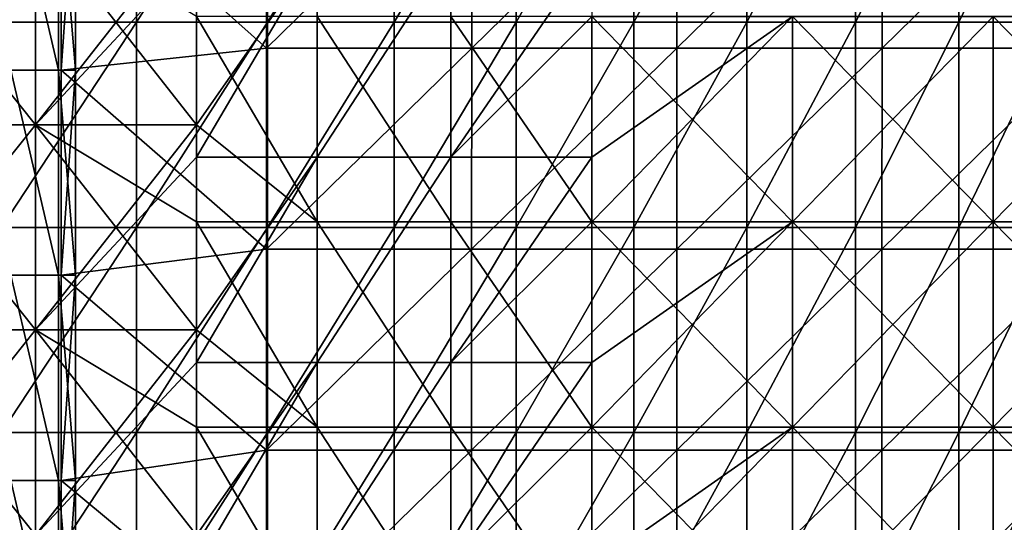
# Model space of a CAD drawing. Header units: inches. Extents: x -4.75 to 4.5, y 0 to 1.88.
# Tile 349 of 462: x 2.13 to 2.51, y 0.85 to 1.04. Entities that reach past the tile are written whole.
import ezdxf

# ---------------------------------------------------------------- set-up
doc = ezdxf.new("R2010")
doc.units = ezdxf.units.IN
doc.header["$LTSCALE"] = 101.851852
doc.header["$MEASUREMENT"] = 0
for name, color, linetype in [('11', 7, 'CONTINUOUS'), ('12', 7, 'CONTINUOUS'), ('33', 7, 'CONTINUOUS'), ('52', 7, 'CONTINUOUS'), ('53', 7, 'CONTINUOUS'), ('56', 7, 'CONTINUOUS'), ('58', 7, 'CONTINUOUS'), ('93', 7, 'CONTINUOUS')]:
    doc.layers.add(name, color=color, linetype=linetype)

msp = doc.modelspace()

# ---------------------------------------------------------------- linework, layer by layer
at = {"layer": '11', "color": 13, "linetype": 'Continuous', "true_color": 0xd67263}
for points in [[(2.17502, 1.0429, 1.88624), (2.12227, 1.0429, 1.9454), (2.17502, 1.12298, 1.88624), (2.17502, 1.0429, 1.88624)], [(2.17502, 1.12298, 1.88624), (2.12227, 1.0429, 1.9454), (2.12227, 1.12298, 1.9454), (2.17502, 1.12298, 1.88624)], [(2.22613, 1.0429, 1.82565), (2.17502, 1.0429, 1.88624), (2.22613, 1.12298, 1.82565), (2.22613, 1.0429, 1.82565)], [(2.22613, 1.12298, 1.82565), (2.17502, 1.0429, 1.88624), (2.17502, 1.12298, 1.88624), (2.22613, 1.12298, 1.82565)], [(2.27554, 1.0429, 1.76368), (2.22613, 1.0429, 1.82565), (2.27554, 1.12298, 1.76368), (2.27554, 1.0429, 1.76368)], [(2.27554, 1.12298, 1.76368), (2.22613, 1.0429, 1.82565), (2.22613, 1.12298, 1.82565), (2.27554, 1.12298, 1.76368)], [(2.32323, 1.0429, 1.70037), (2.27554, 1.0429, 1.76368), (2.32323, 1.12298, 1.70037), (2.32323, 1.0429, 1.70037)], [(2.32323, 1.12298, 1.70037), (2.27554, 1.0429, 1.76368), (2.27554, 1.12298, 1.76368), (2.32323, 1.12298, 1.70037)], [(2.36916, 1.0429, 1.63577), (2.32323, 1.0429, 1.70037), (2.36916, 1.12298, 1.63577), (2.36916, 1.0429, 1.63577)], [(2.36916, 1.12298, 1.63577), (2.32323, 1.0429, 1.70037), (2.32323, 1.12298, 1.70037), (2.36916, 1.12298, 1.63577)], [(2.41329, 1.0429, 1.56993), (2.36916, 1.0429, 1.63577), (2.41329, 1.12298, 1.56993), (2.41329, 1.0429, 1.56993)], [(2.41329, 1.12298, 1.56993), (2.36916, 1.0429, 1.63577), (2.36916, 1.12298, 1.63577), (2.41329, 1.12298, 1.56993)], [(2.45559, 1.0429, 1.5029), (2.41329, 1.0429, 1.56993), (2.45559, 1.12298, 1.5029), (2.45559, 1.0429, 1.5029)], [(2.45559, 1.12298, 1.5029), (2.41329, 1.0429, 1.56993), (2.41329, 1.12298, 1.56993), (2.45559, 1.12298, 1.5029)], [(2.49604, 1.0429, 1.43473), (2.45559, 1.0429, 1.5029), (2.49604, 1.12298, 1.43473), (2.49604, 1.0429, 1.43473)], [(2.49604, 1.12298, 1.43473), (2.45559, 1.0429, 1.5029), (2.45559, 1.12298, 1.5029), (2.49604, 1.12298, 1.43473)], [(2.53459, 1.0429, 1.36547), (2.49604, 1.0429, 1.43473), (2.53459, 1.12298, 1.36547), (2.53459, 1.0429, 1.36547)], [(2.53459, 1.12298, 1.36547), (2.49604, 1.0429, 1.43473), (2.49604, 1.12298, 1.43473), (2.53459, 1.12298, 1.36547)], [(2.17502, 0.96282, 1.88624), (2.12227, 0.96282, 1.9454), (2.17502, 1.0429, 1.88624), (2.17502, 0.96282, 1.88624)], [(2.17502, 1.0429, 1.88624), (2.12227, 0.96282, 1.9454), (2.12227, 1.0429, 1.9454), (2.17502, 1.0429, 1.88624)], [(2.22613, 0.96282, 1.82565), (2.17502, 0.96282, 1.88624), (2.22613, 1.0429, 1.82565), (2.22613, 0.96282, 1.82565)], [(2.22613, 1.0429, 1.82565), (2.17502, 0.96282, 1.88624), (2.17502, 1.0429, 1.88624), (2.22613, 1.0429, 1.82565)], [(2.27554, 0.96282, 1.76368), (2.22613, 0.96282, 1.82565), (2.27554, 1.0429, 1.76368), (2.27554, 0.96282, 1.76368)], [(2.27554, 1.0429, 1.76368), (2.22613, 0.96282, 1.82565), (2.22613, 1.0429, 1.82565), (2.27554, 1.0429, 1.76368)], [(2.32323, 0.96282, 1.70037), (2.27554, 0.96282, 1.76368), (2.32323, 1.0429, 1.70037), (2.32323, 0.96282, 1.70037)], [(2.32323, 1.0429, 1.70037), (2.27554, 0.96282, 1.76368), (2.27554, 1.0429, 1.76368), (2.32323, 1.0429, 1.70037)], [(2.36916, 0.96282, 1.63577), (2.32323, 0.96282, 1.70037), (2.36916, 1.0429, 1.63577), (2.36916, 0.96282, 1.63577)], [(2.36916, 1.0429, 1.63577), (2.32323, 0.96282, 1.70037), (2.32323, 1.0429, 1.70037), (2.36916, 1.0429, 1.63577)], [(2.41329, 0.96282, 1.56993), (2.36916, 0.96282, 1.63577), (2.41329, 1.0429, 1.56993), (2.41329, 0.96282, 1.56993)], [(2.41329, 1.0429, 1.56993), (2.36916, 0.96282, 1.63577), (2.36916, 1.0429, 1.63577), (2.41329, 1.0429, 1.56993)], [(2.45559, 0.96282, 1.5029), (2.41329, 0.96282, 1.56993), (2.45559, 1.0429, 1.5029), (2.45559, 0.96282, 1.5029)], [(2.45559, 1.0429, 1.5029), (2.41329, 0.96282, 1.56993), (2.41329, 1.0429, 1.56993), (2.45559, 1.0429, 1.5029)], [(2.49604, 0.96282, 1.43473), (2.45559, 0.96282, 1.5029), (2.49604, 1.0429, 1.43473), (2.49604, 0.96282, 1.43473)], [(2.49604, 1.0429, 1.43473), (2.45559, 0.96282, 1.5029), (2.45559, 1.0429, 1.5029), (2.49604, 1.0429, 1.43473)], [(2.53459, 0.96282, 1.36547), (2.49604, 0.96282, 1.43473), (2.53459, 1.0429, 1.36547), (2.53459, 0.96282, 1.36547)], [(2.53459, 1.0429, 1.36547), (2.49604, 0.96282, 1.43473), (2.49604, 1.0429, 1.43473), (2.53459, 1.0429, 1.36547)], [(2.17502, 0.88274, 1.88624), (2.12227, 0.88274, 1.9454), (2.17502, 0.96282, 1.88624), (2.17502, 0.88274, 1.88624)], [(2.17502, 0.96282, 1.88624), (2.12227, 0.88274, 1.9454), (2.12227, 0.96282, 1.9454), (2.17502, 0.96282, 1.88624)], [(2.22613, 0.88274, 1.82565), (2.17502, 0.88274, 1.88624), (2.22613, 0.96282, 1.82565), (2.22613, 0.88274, 1.82565)], [(2.22613, 0.96282, 1.82565), (2.17502, 0.88274, 1.88624), (2.17502, 0.96282, 1.88624), (2.22613, 0.96282, 1.82565)], [(2.27554, 0.88274, 1.76368), (2.22613, 0.88274, 1.82565), (2.27554, 0.96282, 1.76368), (2.27554, 0.88274, 1.76368)], [(2.27554, 0.96282, 1.76368), (2.22613, 0.88274, 1.82565), (2.22613, 0.96282, 1.82565), (2.27554, 0.96282, 1.76368)], [(2.32323, 0.88274, 1.70037), (2.27554, 0.88274, 1.76368), (2.32323, 0.96282, 1.70037), (2.32323, 0.88274, 1.70037)], [(2.32323, 0.96282, 1.70037), (2.27554, 0.88274, 1.76368), (2.27554, 0.96282, 1.76368), (2.32323, 0.96282, 1.70037)], [(2.36916, 0.88274, 1.63577), (2.32323, 0.88274, 1.70037), (2.36916, 0.96282, 1.63577), (2.36916, 0.88274, 1.63577)], [(2.36916, 0.96282, 1.63577), (2.32323, 0.88274, 1.70037), (2.32323, 0.96282, 1.70037), (2.36916, 0.96282, 1.63577)], [(2.41329, 0.88274, 1.56993), (2.36916, 0.88274, 1.63577), (2.41329, 0.96282, 1.56993), (2.41329, 0.88274, 1.56993)], [(2.41329, 0.96282, 1.56993), (2.36916, 0.88274, 1.63577), (2.36916, 0.96282, 1.63577), (2.41329, 0.96282, 1.56993)], [(2.45559, 0.88274, 1.5029), (2.41329, 0.88274, 1.56993), (2.45559, 0.96282, 1.5029), (2.45559, 0.88274, 1.5029)], [(2.45559, 0.96282, 1.5029), (2.41329, 0.88274, 1.56993), (2.41329, 0.96282, 1.56993), (2.45559, 0.96282, 1.5029)], [(2.49604, 0.88274, 1.43473), (2.45559, 0.88274, 1.5029), (2.49604, 0.96282, 1.43473), (2.49604, 0.88274, 1.43473)], [(2.49604, 0.96282, 1.43473), (2.45559, 0.88274, 1.5029), (2.45559, 0.96282, 1.5029), (2.49604, 0.96282, 1.43473)], [(2.53459, 0.88274, 1.36547), (2.49604, 0.88274, 1.43473), (2.53459, 0.96282, 1.36547), (2.53459, 0.88274, 1.36547)], [(2.53459, 0.96282, 1.36547), (2.49604, 0.88274, 1.43473), (2.49604, 0.96282, 1.43473), (2.53459, 0.96282, 1.36547)], [(2.17502, 0.80266, 1.88624), (2.12227, 0.80266, 1.9454), (2.17502, 0.88274, 1.88624), (2.17502, 0.80266, 1.88624)], [(2.17502, 0.88274, 1.88624), (2.12227, 0.80266, 1.9454), (2.12227, 0.88274, 1.9454), (2.17502, 0.88274, 1.88624)], [(2.22613, 0.80266, 1.82565), (2.17502, 0.80266, 1.88624), (2.22613, 0.88274, 1.82565), (2.22613, 0.80266, 1.82565)], [(2.22613, 0.88274, 1.82565), (2.17502, 0.80266, 1.88624), (2.17502, 0.88274, 1.88624), (2.22613, 0.88274, 1.82565)], [(2.27554, 0.80266, 1.76368), (2.22613, 0.80266, 1.82565), (2.27554, 0.88274, 1.76368), (2.27554, 0.80266, 1.76368)], [(2.27554, 0.88274, 1.76368), (2.22613, 0.80266, 1.82565), (2.22613, 0.88274, 1.82565), (2.27554, 0.88274, 1.76368)], [(2.32323, 0.80266, 1.70037), (2.27554, 0.80266, 1.76368), (2.32323, 0.88274, 1.70037), (2.32323, 0.80266, 1.70037)], [(2.32323, 0.88274, 1.70037), (2.27554, 0.80266, 1.76368), (2.27554, 0.88274, 1.76368), (2.32323, 0.88274, 1.70037)], [(2.36916, 0.80266, 1.63577), (2.32323, 0.80266, 1.70037), (2.36916, 0.88274, 1.63577), (2.36916, 0.80266, 1.63577)], [(2.36916, 0.88274, 1.63577), (2.32323, 0.80266, 1.70037), (2.32323, 0.88274, 1.70037), (2.36916, 0.88274, 1.63577)], [(2.41329, 0.80266, 1.56993), (2.36916, 0.80266, 1.63577), (2.41329, 0.88274, 1.56993), (2.41329, 0.80266, 1.56993)], [(2.41329, 0.88274, 1.56993), (2.36916, 0.80266, 1.63577), (2.36916, 0.88274, 1.63577), (2.41329, 0.88274, 1.56993)], [(2.45559, 0.80266, 1.5029), (2.41329, 0.80266, 1.56993), (2.45559, 0.88274, 1.5029), (2.45559, 0.80266, 1.5029)], [(2.45559, 0.88274, 1.5029), (2.41329, 0.80266, 1.56993), (2.41329, 0.88274, 1.56993), (2.45559, 0.88274, 1.5029)], [(2.49604, 0.80266, 1.43473), (2.45559, 0.80266, 1.5029), (2.49604, 0.88274, 1.43473), (2.49604, 0.80266, 1.43473)], [(2.49604, 0.88274, 1.43473), (2.45559, 0.80266, 1.5029), (2.45559, 0.88274, 1.5029), (2.49604, 0.88274, 1.43473)], [(2.53459, 0.80266, 1.36547), (2.49604, 0.80266, 1.43473), (2.53459, 0.88274, 1.36547), (2.53459, 0.80266, 1.36547)], [(2.53459, 0.88274, 1.36547), (2.49604, 0.80266, 1.43473), (2.49604, 0.88274, 1.43473), (2.53459, 0.88274, 1.36547)]]:
    msp.add_3dface(points, dxfattribs=at)
at = {"layer": '12', "color": 13, "linetype": 'Continuous', "true_color": 0xd67263}
for points in [[(2.13559, 1.08294, 2.85143), (2.0717, 1.08294, 2.89818), (2.13559, 1.00286, 2.85143), (2.13559, 1.08294, 2.85143)], [(2.13559, 1.00286, 2.85143), (2.0717, 1.08294, 2.89818), (2.0717, 1.00286, 2.89818), (2.13559, 1.00286, 2.85143)], [(2.13559, 1.00286, -2.85143), (2.0717, 1.00286, -2.89818), (2.13559, 1.08294, -2.85143), (2.13559, 1.00286, -2.85143)], [(2.13559, 1.08294, -2.85143), (2.0717, 1.00286, -2.89818), (2.0717, 1.08294, -2.89818), (2.13559, 1.08294, -2.85143)], [(2.19842, 1.045, 2.80328), (2.13559, 1.08294, 2.85143), (2.19842, 1.00286, 2.80328), (2.19842, 1.045, 2.80328)], [(2.19842, 1.00286, 2.80328), (2.13559, 1.08294, 2.85143), (2.13559, 1.00286, 2.85143), (2.19842, 1.00286, 2.80328)], [(2.19842, 1.07024, -2.80328), (2.13559, 1.00286, -2.85143), (2.19842, 1.08294, -2.80328), (2.19842, 1.07024, -2.80328)], [(2.19842, 1.08294, -2.80328), (2.13559, 1.00286, -2.85143), (2.13559, 1.08294, -2.85143), (2.19842, 1.08294, -2.80328)], [(2.19842, 1.00286, -2.80328), (2.13559, 1.00286, -2.85143), (2.19842, 1.07024, -2.80328), (2.19842, 1.00286, -2.80328)], [(2.13559, 1.00286, 2.85143), (2.0717, 1.00286, 2.89818), (2.13559, 0.92278, 2.85143), (2.13559, 1.00286, 2.85143)], [(2.13559, 0.92278, 2.85143), (2.0717, 1.00286, 2.89818), (2.0717, 0.92278, 2.89818), (2.13559, 0.92278, 2.85143)], [(2.13559, 0.92278, -2.85143), (2.0717, 0.92278, -2.89818), (2.13559, 1.00286, -2.85143), (2.13559, 0.92278, -2.85143)], [(2.13559, 1.00286, -2.85143), (2.0717, 0.92278, -2.89818), (2.0717, 1.00286, -2.89818), (2.13559, 1.00286, -2.85143)], [(2.19842, 1.00286, 2.80328), (2.13559, 1.00286, 2.85143), (2.19842, 0.96492, 2.80328), (2.19842, 1.00286, 2.80328)], [(2.19842, 0.96492, 2.80328), (2.13559, 1.00286, 2.85143), (2.19842, 0.92278, 2.80328), (2.19842, 0.96492, 2.80328)], [(2.19842, 0.92278, 2.80328), (2.13559, 1.00286, 2.85143), (2.13559, 0.92278, 2.85143), (2.19842, 0.92278, 2.80328)], [(2.19842, 0.99016, -2.80328), (2.13559, 0.92278, -2.85143), (2.19842, 1.00286, -2.80328), (2.19842, 0.99016, -2.80328)], [(2.19842, 1.00286, -2.80328), (2.13559, 0.92278, -2.85143), (2.13559, 1.00286, -2.85143), (2.19842, 1.00286, -2.80328)], [(2.19842, 0.92278, -2.80328), (2.13559, 0.92278, -2.85143), (2.19842, 0.99016, -2.80328), (2.19842, 0.92278, -2.80328)], [(2.13559, 0.92278, 2.85143), (2.0717, 0.92278, 2.89818), (2.13559, 0.8427, 2.85143), (2.13559, 0.92278, 2.85143)], [(2.13559, 0.8427, 2.85143), (2.0717, 0.92278, 2.89818), (2.0717, 0.8427, 2.89818), (2.13559, 0.8427, 2.85143)], [(2.13559, 0.8427, -2.85143), (2.0717, 0.8427, -2.89818), (2.13559, 0.92278, -2.85143), (2.13559, 0.8427, -2.85143)], [(2.13559, 0.92278, -2.85143), (2.0717, 0.8427, -2.89818), (2.0717, 0.92278, -2.89818), (2.13559, 0.92278, -2.85143)], [(2.19842, 0.92278, 2.80328), (2.13559, 0.92278, 2.85143), (2.19842, 0.88484, 2.80328), (2.19842, 0.92278, 2.80328)], [(2.19842, 0.88484, 2.80328), (2.13559, 0.92278, 2.85143), (2.19842, 0.8427, 2.80328), (2.19842, 0.88484, 2.80328)], [(2.19842, 0.8427, 2.80328), (2.13559, 0.92278, 2.85143), (2.13559, 0.8427, 2.85143), (2.19842, 0.8427, 2.80328)], [(2.19842, 0.91008, -2.80328), (2.13559, 0.8427, -2.85143), (2.19842, 0.92278, -2.80328), (2.19842, 0.91008, -2.80328)], [(2.19842, 0.92278, -2.80328), (2.13559, 0.8427, -2.85143), (2.13559, 0.92278, -2.85143), (2.19842, 0.92278, -2.80328)], [(2.19842, 0.8427, -2.80328), (2.13559, 0.8427, -2.85143), (2.19842, 0.91008, -2.80328), (2.19842, 0.8427, -2.80328)]]:
    msp.add_3dface(points, dxfattribs=at)
at = {"layer": '33', "color": 13, "linetype": 'Continuous', "true_color": 0xd67263}
for points in [[(2.12594, 1.02418, -0.09314), (2.14458, 1.02418, -0.16903), (2.12594, 1.10426, -0.09314), (2.12594, 1.02418, -0.09314)], [(2.12594, 1.10426, -0.09314), (2.14458, 1.02418, -0.16903), (2.14458, 1.10426, -0.16903), (2.12594, 1.10426, -0.09314)], [(2.14458, 1.02418, -0.16903), (2.15117, 1.02418, -0.2469), (2.14458, 1.10426, -0.16903), (2.14458, 1.02418, -0.16903)], [(2.14458, 1.10426, -0.16903), (2.15117, 1.02418, -0.2469), (2.15117, 1.10426, -0.2469), (2.14458, 1.10426, -0.16903)], [(2.15117, 1.02418, -0.2469), (2.14555, 1.02418, -0.32485), (2.15117, 1.10426, -0.2469), (2.15117, 1.02418, -0.2469)], [(2.14555, 1.02418, -0.32485), (2.14555, 1.10426, -0.32485), (2.15117, 1.10426, -0.2469), (2.14555, 1.02418, -0.32485)], [(2.12594, 0.9441, -0.09314), (2.14458, 0.9441, -0.16903), (2.12594, 1.02418, -0.09314), (2.12594, 0.9441, -0.09314)], [(2.12594, 1.02418, -0.09314), (2.14458, 0.9441, -0.16903), (2.14458, 1.02418, -0.16903), (2.12594, 1.02418, -0.09314)], [(2.14458, 0.9441, -0.16903), (2.15117, 0.9441, -0.2469), (2.14458, 1.02418, -0.16903), (2.14458, 0.9441, -0.16903)], [(2.14458, 1.02418, -0.16903), (2.15117, 0.9441, -0.2469), (2.15117, 1.02418, -0.2469), (2.14458, 1.02418, -0.16903)], [(2.15117, 0.9441, -0.2469), (2.14555, 0.9441, -0.32485), (2.15117, 1.02418, -0.2469), (2.15117, 0.9441, -0.2469)], [(2.14555, 0.9441, -0.32485), (2.14555, 1.02418, -0.32485), (2.15117, 1.02418, -0.2469), (2.14555, 0.9441, -0.32485)], [(2.12594, 0.86402, -0.09314), (2.14458, 0.86402, -0.16903), (2.12594, 0.9441, -0.09314), (2.12594, 0.86402, -0.09314)], [(2.12594, 0.9441, -0.09314), (2.14458, 0.86402, -0.16903), (2.14458, 0.9441, -0.16903), (2.12594, 0.9441, -0.09314)], [(2.14458, 0.86402, -0.16903), (2.15117, 0.86402, -0.2469), (2.14458, 0.9441, -0.16903), (2.14458, 0.86402, -0.16903)], [(2.14458, 0.9441, -0.16903), (2.15117, 0.86402, -0.2469), (2.15117, 0.9441, -0.2469), (2.14458, 0.9441, -0.16903)], [(2.15117, 0.86402, -0.2469), (2.14555, 0.86402, -0.32485), (2.15117, 0.9441, -0.2469), (2.15117, 0.86402, -0.2469)], [(2.14555, 0.86402, -0.32485), (2.14555, 0.9441, -0.32485), (2.15117, 0.9441, -0.2469), (2.14555, 0.86402, -0.32485)], [(2.12594, 0.78394, -0.09314), (2.14458, 0.78394, -0.16903), (2.12594, 0.86402, -0.09314), (2.12594, 0.78394, -0.09314)], [(2.12594, 0.86402, -0.09314), (2.14458, 0.78394, -0.16903), (2.14458, 0.86402, -0.16903), (2.12594, 0.86402, -0.09314)], [(2.14458, 0.78394, -0.16903), (2.15117, 0.78394, -0.2469), (2.14458, 0.86402, -0.16903), (2.14458, 0.78394, -0.16903)], [(2.14458, 0.86402, -0.16903), (2.15117, 0.78394, -0.2469), (2.15117, 0.86402, -0.2469), (2.14458, 0.86402, -0.16903)], [(2.15117, 0.78394, -0.2469), (2.14555, 0.78394, -0.32485), (2.15117, 0.86402, -0.2469), (2.15117, 0.78394, -0.2469)], [(2.14555, 0.78394, -0.32485), (2.14555, 0.86402, -0.32485), (2.15117, 0.86402, -0.2469), (2.14555, 0.78394, -0.32485)]]:
    msp.add_3dface(points, dxfattribs=at)
at = {"layer": '52', "color": 13, "linetype": 'Continuous', "true_color": 0xd67263}
for points in [[(2.43105, 1.045, 2.75), (2.35269, 1.045, 2.75), (2.43105, 0.96492, 2.75), (2.43105, 1.045, 2.75)], [(2.35269, 1.045, 2.75), (2.35269, 0.96492, 2.75), (2.43105, 0.96492, 2.75), (2.35269, 1.045, 2.75)], [(2.50941, 1.045, 2.75), (2.43105, 1.045, 2.75), (2.50941, 0.96492, 2.75), (2.50941, 1.045, 2.75)], [(2.43105, 1.045, 2.75), (2.43105, 0.96492, 2.75), (2.50941, 0.96492, 2.75), (2.43105, 1.045, 2.75)], [(2.58776, 1.045, 2.75), (2.50941, 1.045, 2.75), (2.58776, 0.96492, 2.75), (2.58776, 1.045, 2.75)], [(2.50941, 1.045, 2.75), (2.50941, 0.96492, 2.75), (2.58776, 0.96492, 2.75), (2.50941, 1.045, 2.75)], [(2.35269, 0.88484, 2.75), (2.43105, 0.88484, 2.75), (2.35269, 0.96492, 2.75), (2.35269, 0.88484, 2.75)], [(2.35269, 0.96492, 2.75), (2.43105, 0.88484, 2.75), (2.43105, 0.96492, 2.75), (2.35269, 0.96492, 2.75)], [(2.43105, 0.88484, 2.75), (2.50941, 0.88484, 2.75), (2.43105, 0.96492, 2.75), (2.43105, 0.88484, 2.75)], [(2.43105, 0.96492, 2.75), (2.50941, 0.88484, 2.75), (2.50941, 0.96492, 2.75), (2.43105, 0.96492, 2.75)], [(2.50941, 0.88484, 2.75), (2.58776, 0.88484, 2.75), (2.50941, 0.96492, 2.75), (2.50941, 0.88484, 2.75)], [(2.50941, 0.96492, 2.75), (2.58776, 0.88484, 2.75), (2.58776, 0.96492, 2.75), (2.50941, 0.96492, 2.75)], [(2.35269, 0.80476, 2.75), (2.43105, 0.80476, 2.75), (2.35269, 0.88484, 2.75), (2.35269, 0.80476, 2.75)], [(2.35269, 0.88484, 2.75), (2.43105, 0.80476, 2.75), (2.43105, 0.88484, 2.75), (2.35269, 0.88484, 2.75)], [(2.43105, 0.80476, 2.75), (2.50941, 0.80476, 2.75), (2.43105, 0.88484, 2.75), (2.43105, 0.80476, 2.75)], [(2.43105, 0.88484, 2.75), (2.50941, 0.80476, 2.75), (2.50941, 0.88484, 2.75), (2.43105, 0.88484, 2.75)], [(2.50941, 0.80476, 2.75), (2.58776, 0.80476, 2.75), (2.50941, 0.88484, 2.75), (2.50941, 0.80476, 2.75)], [(2.50941, 0.88484, 2.75), (2.58776, 0.80476, 2.75), (2.58776, 0.88484, 2.75), (2.50941, 0.88484, 2.75)]]:
    msp.add_3dface(points, dxfattribs=at)
at = {"layer": '53', "color": 13, "linetype": 'Continuous', "true_color": 0xd67263}
for points in [[(2.35269, 1.045, -2.75), (2.43105, 1.045, -2.75), (2.35269, 0.99016, -2.75), (2.35269, 1.045, -2.75)], [(2.43105, 1.045, -2.75), (2.43105, 0.96492, -2.75), (2.35269, 0.96492, -2.75), (2.43105, 1.045, -2.75)], [(2.43105, 1.045, -2.75), (2.35269, 0.96492, -2.75), (2.35269, 0.99016, -2.75), (2.43105, 1.045, -2.75)], [(2.43105, 1.045, -2.75), (2.50941, 1.045, -2.75), (2.43105, 0.96492, -2.75), (2.43105, 1.045, -2.75)], [(2.50941, 1.045, -2.75), (2.50941, 0.96492, -2.75), (2.43105, 0.96492, -2.75), (2.50941, 1.045, -2.75)], [(2.50941, 1.045, -2.75), (2.58776, 1.045, -2.75), (2.50941, 0.96492, -2.75), (2.50941, 1.045, -2.75)], [(2.58776, 1.045, -2.75), (2.58776, 0.96492, -2.75), (2.50941, 0.96492, -2.75), (2.58776, 1.045, -2.75)], [(2.43105, 0.88484, -2.75), (2.35269, 0.88484, -2.75), (2.43105, 0.96492, -2.75), (2.43105, 0.88484, -2.75)], [(2.35269, 0.88484, -2.75), (2.35269, 0.91008, -2.75), (2.43105, 0.96492, -2.75), (2.35269, 0.88484, -2.75)], [(2.43105, 0.96492, -2.75), (2.35269, 0.91008, -2.75), (2.35269, 0.96492, -2.75), (2.43105, 0.96492, -2.75)], [(2.50941, 0.88484, -2.75), (2.43105, 0.88484, -2.75), (2.50941, 0.96492, -2.75), (2.50941, 0.88484, -2.75)], [(2.50941, 0.96492, -2.75), (2.43105, 0.88484, -2.75), (2.43105, 0.96492, -2.75), (2.50941, 0.96492, -2.75)], [(2.58776, 0.88484, -2.75), (2.50941, 0.88484, -2.75), (2.58776, 0.96492, -2.75), (2.58776, 0.88484, -2.75)], [(2.58776, 0.96492, -2.75), (2.50941, 0.88484, -2.75), (2.50941, 0.96492, -2.75), (2.58776, 0.96492, -2.75)], [(2.43105, 0.80476, -2.75), (2.35269, 0.80476, -2.75), (2.43105, 0.88484, -2.75), (2.43105, 0.80476, -2.75)], [(2.35269, 0.80476, -2.75), (2.35269, 0.83, -2.75), (2.43105, 0.88484, -2.75), (2.35269, 0.80476, -2.75)], [(2.43105, 0.88484, -2.75), (2.35269, 0.83, -2.75), (2.35269, 0.88484, -2.75), (2.43105, 0.88484, -2.75)], [(2.50941, 0.80476, -2.75), (2.43105, 0.80476, -2.75), (2.50941, 0.88484, -2.75), (2.50941, 0.80476, -2.75)], [(2.50941, 0.88484, -2.75), (2.43105, 0.80476, -2.75), (2.43105, 0.88484, -2.75), (2.50941, 0.88484, -2.75)], [(2.58776, 0.80476, -2.75), (2.50941, 0.80476, -2.75), (2.58776, 0.88484, -2.75), (2.58776, 0.80476, -2.75)], [(2.58776, 0.88484, -2.75), (2.50941, 0.80476, -2.75), (2.50941, 0.88484, -2.75), (2.58776, 0.88484, -2.75)]]:
    msp.add_3dface(points, dxfattribs=at)
at = {"layer": '56', "color": 13, "linetype": 'Continuous', "true_color": 0xd67263}
for points in [[(2.19842, 1.045, 2.80328), (2.19842, 1.00286, 2.80328), (2.24545, 0.96492, 2.77417), (2.19842, 1.045, 2.80328)], [(2.24545, 1.045, 2.77417), (2.19842, 1.045, 2.80328), (2.24545, 0.96492, 2.77417), (2.24545, 1.045, 2.77417)], [(2.29772, 1.045, 2.75612), (2.24545, 1.045, 2.77417), (2.29772, 0.96492, 2.75612), (2.29772, 1.045, 2.75612)], [(2.29772, 0.96492, 2.75612), (2.24545, 1.045, 2.77417), (2.24545, 0.96492, 2.77417), (2.29772, 0.96492, 2.75612)], [(2.35269, 0.96492, 2.75), (2.35269, 1.045, 2.75), (2.29772, 1.045, 2.75612), (2.35269, 0.96492, 2.75)], [(2.35269, 0.96492, 2.75), (2.29772, 1.045, 2.75612), (2.29772, 0.96492, 2.75612), (2.35269, 0.96492, 2.75)], [(2.19842, 1.00286, 2.80328), (2.19842, 0.96492, 2.80328), (2.24545, 0.96492, 2.77417), (2.19842, 1.00286, 2.80328)], [(2.19842, 0.96492, 2.80328), (2.19842, 0.92278, 2.80328), (2.24545, 0.88484, 2.77417), (2.19842, 0.96492, 2.80328)], [(2.24545, 0.96492, 2.77417), (2.19842, 0.96492, 2.80328), (2.24545, 0.88484, 2.77417), (2.24545, 0.96492, 2.77417)], [(2.29772, 0.96492, 2.75612), (2.24545, 0.96492, 2.77417), (2.29772, 0.88484, 2.75612), (2.29772, 0.96492, 2.75612)], [(2.29772, 0.88484, 2.75612), (2.24545, 0.96492, 2.77417), (2.24545, 0.88484, 2.77417), (2.29772, 0.88484, 2.75612)], [(2.35269, 0.88484, 2.75), (2.35269, 0.96492, 2.75), (2.29772, 0.96492, 2.75612), (2.35269, 0.88484, 2.75)], [(2.35269, 0.88484, 2.75), (2.29772, 0.96492, 2.75612), (2.29772, 0.88484, 2.75612), (2.35269, 0.88484, 2.75)], [(2.19842, 0.92278, 2.80328), (2.19842, 0.88484, 2.80328), (2.24545, 0.88484, 2.77417), (2.19842, 0.92278, 2.80328)], [(2.19842, 0.88484, 2.80328), (2.19842, 0.8427, 2.80328), (2.24545, 0.80476, 2.77417), (2.19842, 0.88484, 2.80328)], [(2.24545, 0.88484, 2.77417), (2.19842, 0.88484, 2.80328), (2.24545, 0.80476, 2.77417), (2.24545, 0.88484, 2.77417)], [(2.29772, 0.88484, 2.75612), (2.24545, 0.88484, 2.77417), (2.29772, 0.80476, 2.75612), (2.29772, 0.88484, 2.75612)], [(2.29772, 0.80476, 2.75612), (2.24545, 0.88484, 2.77417), (2.24545, 0.80476, 2.77417), (2.29772, 0.80476, 2.75612)], [(2.35269, 0.80476, 2.75), (2.35269, 0.88484, 2.75), (2.29772, 0.88484, 2.75612), (2.35269, 0.80476, 2.75)], [(2.35269, 0.80476, 2.75), (2.29772, 0.88484, 2.75612), (2.29772, 0.80476, 2.75612), (2.35269, 0.80476, 2.75)]]:
    msp.add_3dface(points, dxfattribs=at)
at = {"layer": '58', "color": 13, "linetype": 'Continuous', "true_color": 0xd67263}
for points in [[(2.19842, 0.99016, -2.80328), (2.19842, 1.00286, -2.80328), (2.24545, 1.07024, -2.77417), (2.19842, 0.99016, -2.80328)], [(2.19842, 0.99016, -2.80328), (2.24545, 1.07024, -2.77417), (2.24545, 0.99016, -2.77417), (2.19842, 0.99016, -2.80328)], [(2.19842, 1.00286, -2.80328), (2.19842, 1.07024, -2.80328), (2.24545, 1.07024, -2.77417), (2.19842, 1.00286, -2.80328)], [(2.24545, 1.07024, -2.77417), (2.29772, 1.07024, -2.75612), (2.24545, 0.99016, -2.77417), (2.24545, 1.07024, -2.77417)], [(2.29772, 1.07024, -2.75612), (2.29772, 0.99016, -2.75612), (2.24545, 0.99016, -2.77417), (2.29772, 1.07024, -2.75612)], [(2.35269, 1.07024, -2.75), (2.35269, 1.045, -2.75), (2.29772, 0.99016, -2.75612), (2.35269, 1.07024, -2.75)], [(2.29772, 1.07024, -2.75612), (2.35269, 1.07024, -2.75), (2.29772, 0.99016, -2.75612), (2.29772, 1.07024, -2.75612)], [(2.35269, 1.045, -2.75), (2.35269, 0.99016, -2.75), (2.29772, 0.99016, -2.75612), (2.35269, 1.045, -2.75)], [(2.19842, 0.91008, -2.80328), (2.19842, 0.92278, -2.80328), (2.24545, 0.99016, -2.77417), (2.19842, 0.91008, -2.80328)], [(2.24545, 0.91008, -2.77417), (2.19842, 0.91008, -2.80328), (2.24545, 0.99016, -2.77417), (2.24545, 0.91008, -2.77417)], [(2.19842, 0.92278, -2.80328), (2.19842, 0.99016, -2.80328), (2.24545, 0.99016, -2.77417), (2.19842, 0.92278, -2.80328)], [(2.29772, 0.91008, -2.75612), (2.24545, 0.91008, -2.77417), (2.29772, 0.99016, -2.75612), (2.29772, 0.91008, -2.75612)], [(2.29772, 0.99016, -2.75612), (2.24545, 0.91008, -2.77417), (2.24545, 0.99016, -2.77417), (2.29772, 0.99016, -2.75612)], [(2.35269, 0.99016, -2.75), (2.35269, 0.96492, -2.75), (2.29772, 0.91008, -2.75612), (2.35269, 0.99016, -2.75)], [(2.35269, 0.99016, -2.75), (2.29772, 0.91008, -2.75612), (2.29772, 0.99016, -2.75612), (2.35269, 0.99016, -2.75)], [(2.35269, 0.96492, -2.75), (2.35269, 0.91008, -2.75), (2.29772, 0.91008, -2.75612), (2.35269, 0.96492, -2.75)], [(2.19842, 0.83, -2.80328), (2.19842, 0.8427, -2.80328), (2.24545, 0.91008, -2.77417), (2.19842, 0.83, -2.80328)], [(2.24545, 0.83, -2.77417), (2.19842, 0.83, -2.80328), (2.24545, 0.91008, -2.77417), (2.24545, 0.83, -2.77417)], [(2.19842, 0.8427, -2.80328), (2.19842, 0.91008, -2.80328), (2.24545, 0.91008, -2.77417), (2.19842, 0.8427, -2.80328)], [(2.29772, 0.83, -2.75612), (2.24545, 0.83, -2.77417), (2.29772, 0.91008, -2.75612), (2.29772, 0.83, -2.75612)], [(2.29772, 0.91008, -2.75612), (2.24545, 0.83, -2.77417), (2.24545, 0.91008, -2.77417), (2.29772, 0.91008, -2.75612)], [(2.35269, 0.91008, -2.75), (2.35269, 0.88484, -2.75), (2.29772, 0.83, -2.75612), (2.35269, 0.91008, -2.75)], [(2.35269, 0.91008, -2.75), (2.29772, 0.83, -2.75612), (2.29772, 0.91008, -2.75612), (2.35269, 0.91008, -2.75)], [(2.35269, 0.88484, -2.75), (2.35269, 0.83, -2.75), (2.29772, 0.83, -2.75612), (2.35269, 0.88484, -2.75)]]:
    msp.add_3dface(points, dxfattribs=at)
at = {"layer": '93', "color": 13, "linetype": 'Continuous', "true_color": 0xd67263}
for points in [[(2.2258, 1.11105, -0.32485), (2.14555, 1.10426, -0.32485), (2.22577, 1.03268, -0.32485), (2.2258, 1.11105, -0.32485)], [(2.2258, 1.11105, -0.32485), (2.22577, 1.03268, -0.32485), (2.30588, 1.11105, -0.32485), (2.2258, 1.11105, -0.32485)], [(2.30588, 1.11105, -0.32485), (2.22577, 1.03268, -0.32485), (2.30585, 1.03268, -0.32485), (2.30588, 1.11105, -0.32485)], [(2.30588, 1.11105, -0.32485), (2.30585, 1.03268, -0.32485), (2.38596, 1.11105, -0.32485), (2.30588, 1.11105, -0.32485)], [(2.38596, 1.11105, -0.32485), (2.30585, 1.03268, -0.32485), (2.38593, 1.03268, -0.32485), (2.38596, 1.11105, -0.32485)], [(2.38596, 1.11105, -0.32485), (2.38593, 1.03268, -0.32485), (2.46604, 1.11105, -0.32485), (2.38596, 1.11105, -0.32485)], [(2.46604, 1.11105, -0.32485), (2.38593, 1.03268, -0.32485), (2.46601, 1.03268, -0.32485), (2.46604, 1.11105, -0.32485)], [(2.46604, 1.11105, -0.32485), (2.46601, 1.03268, -0.32485), (2.54612, 1.11105, -0.32485), (2.46604, 1.11105, -0.32485)], [(2.54612, 1.11105, -0.32485), (2.46601, 1.03268, -0.32485), (2.54609, 1.03268, -0.32485), (2.54612, 1.11105, -0.32485)], [(2.14555, 1.10426, -0.32485), (2.14555, 1.02418, -0.32485), (2.22577, 1.03268, -0.32485), (2.14555, 1.10426, -0.32485)], [(2.22577, 1.03268, -0.32485), (2.14555, 1.02418, -0.32485), (2.22573, 0.95432, -0.32485), (2.22577, 1.03268, -0.32485)], [(2.22577, 1.03268, -0.32485), (2.22573, 0.95432, -0.32485), (2.30585, 1.03268, -0.32485), (2.22577, 1.03268, -0.32485)], [(2.30585, 1.03268, -0.32485), (2.22573, 0.95432, -0.32485), (2.30581, 0.95432, -0.32485), (2.30585, 1.03268, -0.32485)], [(2.30585, 1.03268, -0.32485), (2.30581, 0.95432, -0.32485), (2.38593, 1.03268, -0.32485), (2.30585, 1.03268, -0.32485)], [(2.38593, 1.03268, -0.32485), (2.30581, 0.95432, -0.32485), (2.38589, 0.95432, -0.32485), (2.38593, 1.03268, -0.32485)], [(2.38593, 1.03268, -0.32485), (2.38589, 0.95432, -0.32485), (2.46601, 1.03268, -0.32485), (2.38593, 1.03268, -0.32485)], [(2.46601, 1.03268, -0.32485), (2.38589, 0.95432, -0.32485), (2.46597, 0.95432, -0.32485), (2.46601, 1.03268, -0.32485)], [(2.46601, 1.03268, -0.32485), (2.46597, 0.95432, -0.32485), (2.54609, 1.03268, -0.32485), (2.46601, 1.03268, -0.32485)], [(2.54609, 1.03268, -0.32485), (2.46597, 0.95432, -0.32485), (2.54605, 0.95432, -0.32485), (2.54609, 1.03268, -0.32485)], [(2.14555, 1.02418, -0.32485), (2.14555, 0.9441, -0.32485), (2.22573, 0.95432, -0.32485), (2.14555, 1.02418, -0.32485)], [(2.22573, 0.95432, -0.32485), (2.14555, 0.9441, -0.32485), (2.22569, 0.87595, -0.32485), (2.22573, 0.95432, -0.32485)], [(2.22573, 0.95432, -0.32485), (2.22569, 0.87595, -0.32485), (2.30581, 0.95432, -0.32485), (2.22573, 0.95432, -0.32485)], [(2.30581, 0.95432, -0.32485), (2.22569, 0.87595, -0.32485), (2.30577, 0.87595, -0.32485), (2.30581, 0.95432, -0.32485)], [(2.30581, 0.95432, -0.32485), (2.30577, 0.87595, -0.32485), (2.38589, 0.95432, -0.32485), (2.30581, 0.95432, -0.32485)], [(2.38589, 0.95432, -0.32485), (2.30577, 0.87595, -0.32485), (2.38585, 0.87595, -0.32485), (2.38589, 0.95432, -0.32485)], [(2.38589, 0.95432, -0.32485), (2.38585, 0.87595, -0.32485), (2.46597, 0.95432, -0.32485), (2.38589, 0.95432, -0.32485)], [(2.46597, 0.95432, -0.32485), (2.38585, 0.87595, -0.32485), (2.46593, 0.87595, -0.32485), (2.46597, 0.95432, -0.32485)], [(2.46597, 0.95432, -0.32485), (2.46593, 0.87595, -0.32485), (2.54605, 0.95432, -0.32485), (2.46597, 0.95432, -0.32485)], [(2.54605, 0.95432, -0.32485), (2.46593, 0.87595, -0.32485), (2.54601, 0.87595, -0.32485), (2.54605, 0.95432, -0.32485)], [(2.14555, 0.9441, -0.32485), (2.14555, 0.86402, -0.32485), (2.22569, 0.87595, -0.32485), (2.14555, 0.9441, -0.32485)], [(2.22569, 0.87595, -0.32485), (2.14555, 0.86402, -0.32485), (2.22566, 0.79759, -0.32485), (2.22569, 0.87595, -0.32485)], [(2.22569, 0.87595, -0.32485), (2.22566, 0.79759, -0.32485), (2.30577, 0.87595, -0.32485), (2.22569, 0.87595, -0.32485)], [(2.30577, 0.87595, -0.32485), (2.22566, 0.79759, -0.32485), (2.30574, 0.79759, -0.32485), (2.30577, 0.87595, -0.32485)], [(2.30577, 0.87595, -0.32485), (2.30574, 0.79759, -0.32485), (2.38585, 0.87595, -0.32485), (2.30577, 0.87595, -0.32485)], [(2.38585, 0.87595, -0.32485), (2.30574, 0.79759, -0.32485), (2.38582, 0.79759, -0.32485), (2.38585, 0.87595, -0.32485)], [(2.38585, 0.87595, -0.32485), (2.38582, 0.79759, -0.32485), (2.46593, 0.87595, -0.32485), (2.38585, 0.87595, -0.32485)], [(2.46593, 0.87595, -0.32485), (2.38582, 0.79759, -0.32485), (2.4659, 0.79759, -0.32485), (2.46593, 0.87595, -0.32485)], [(2.46593, 0.87595, -0.32485), (2.4659, 0.79759, -0.32485), (2.54601, 0.87595, -0.32485), (2.46593, 0.87595, -0.32485)], [(2.54601, 0.87595, -0.32485), (2.4659, 0.79759, -0.32485), (2.54598, 0.79759, -0.32485), (2.54601, 0.87595, -0.32485)], [(2.14555, 0.86402, -0.32485), (2.14555, 0.78394, -0.32485), (2.22566, 0.79759, -0.32485), (2.14555, 0.86402, -0.32485)]]:
    msp.add_3dface(points, dxfattribs=at)

doc.saveas('drawing.dxf')
